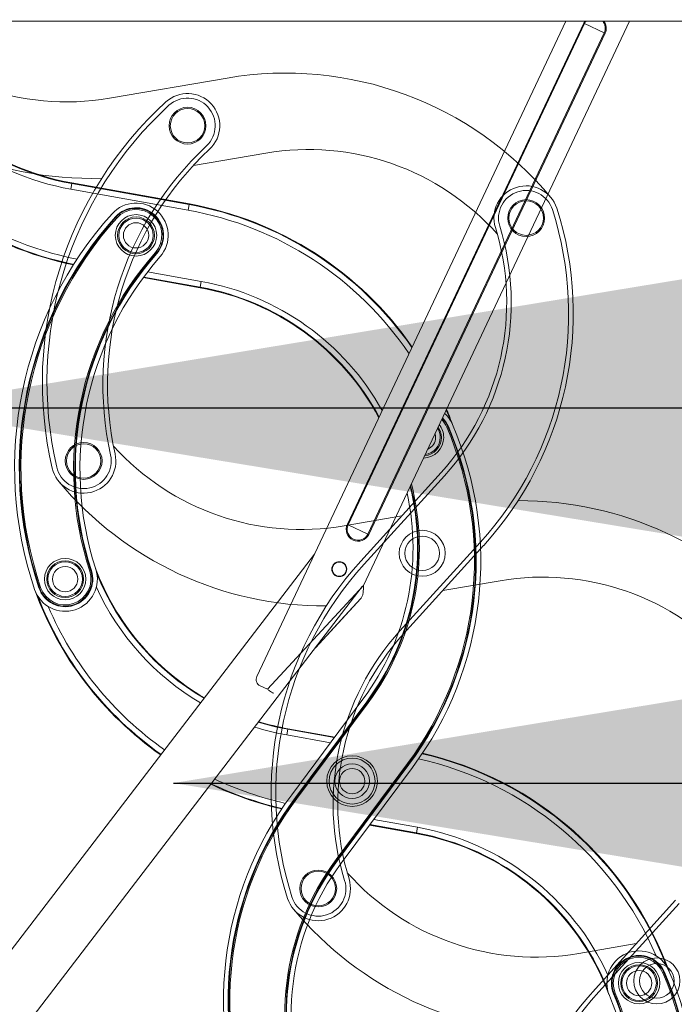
# Model space of a CAD drawing. Header units: inches. Extents: x 0 to 77643, y -44170 to 0.
# Tile 471 of 546: x 76279 to 76307, y -39544 to -39501. Entities that reach past the tile are written whole.
import ezdxf
from ezdxf.lldxf.tags import DXFTag

# ---------------------------------------------------------------- set-up
doc = ezdxf.new("R2010")
doc.units = ezdxf.units.IN
doc.header["$MEASUREMENT"] = 0
doc.layers.get('0').update_dxf_attribs({"lineweight": 0})
doc.layers.get('Defpoints').update_dxf_attribs({"lineweight": 0})
doc.styles.get("Standard").update_dxf_attribs({"font": 'arial.ttf', "width": 0.75})
tags = doc.linetypes.add('HIDDEN2', pattern=[4.7625, 3.175, -1.5875]).pattern_tags.tags
tags[6:7] = [DXFTag(74, 4), DXFTag(75, 0), DXFTag(340, '0'), DXFTag(46, 0.0), DXFTag(50, 0.0), DXFTag(44, 0.0), DXFTag(45, 0.0)]
tags[4:5] = [DXFTag(74, 4), DXFTag(75, 0), DXFTag(340, '0'), DXFTag(46, 0.0), DXFTag(50, 0.0), DXFTag(44, 0.0), DXFTag(45, 0.0)]
doc.dimstyles.get("Standard").update_dxf_attribs({"dimtxt": 0.18, "dimasz": 0.18, "dimexe": 0.18, "dimexo": 0.0625, "dimgap": 0.09, "dimtad": 0, "dimtih": 1, "dimtoh": 1, "dimdec": 4, "dimzin": 0, "dimdsep": 46, "dimtxsty": 'Standard', "dimcen": 0.09, "dimadec": 0, "dimazin": 0, "dimtfac": 1, "dimtdec": 4, "dimtofl": 0, "dimtmove": 0, "dimatfit": 3, "dimfxl": 1, "dimtolj": 1, "dimtzin": 0, "dimarcsym": 0})

# ---------------------------------------------------------------- blocks, each defined once
blk = doc.blocks.new('*D1793')
at = {"color": 0, "linetype": 'Continuous', "lineweight": -2}
for p, q in [((76255.576, -39501.744), (76255.576, -39467.651)), ((76374.376, -39501.744), (76374.376, -39467.651)), ((76285.576, -39467.831), (76344.376, -39467.831))]:
    blk.add_line(p, q, dxfattribs=at)
at = {"color": 0}
for points in [[(76285.576, -39462.831), (76285.576, -39472.831), (76255.576, -39467.831)], [(76344.376, -39472.831), (76344.376, -39462.831), (76374.376, -39467.831)]]:
    blk.add_solid(points, dxfattribs=at)
at = {"layer": 'Defpoints', "color": 0}
for p in [(76374.376, -39467.831), (76255.576, -39501.806), (76374.376, -39501.806)]:
    blk.add_point(p, dxfattribs=at)
at = {"linetype": 'Continuous', "lineweight": 20, "ltscale": 12, "insert": (76315.21, -39447.831), "char_height": 30, "attachment_point": 5}
blk.add_mtext('\\A1;\\A1;L {}', dxfattribs=at)
blk = doc.blocks.new('*D1798')
at = {"color": 0, "linetype": 'Continuous', "lineweight": -2}
for p, q in [((76255.676, -39499.335), (76255.676, -39778.257)), ((76392.346, -39761.334), (76392.346, -39778.257)), ((76362.346, -39778.077), (76285.676, -39778.077))]:
    blk.add_line(p, q, dxfattribs=at)
at = {"color": 0}
for points in [[(76285.676, -39773.077), (76285.676, -39783.077), (76255.676, -39778.077)], [(76362.346, -39783.077), (76362.346, -39773.077), (76392.346, -39778.077)]]:
    blk.add_solid(points, dxfattribs=at)
at = {"layer": 'Defpoints', "color": 0}
for p in [(76255.676, -39499.272), (76392.346, -39761.272), (76255.676, -39778.077)]:
    blk.add_point(p, dxfattribs=at)
at = {"linetype": 'Continuous', "lineweight": 20, "ltscale": 12, "insert": (76325.748, -39757.567), "char_height": 30, "attachment_point": 5}
blk.add_mtext('\\A1;C', dxfattribs=at)
blk = doc.blocks.new('A$C440D5DCA')
at = {"color": 7, "linetype": 'Continuous'}
for p, q in [((30, 2721.96), (1214, 2721.96)), ((362.42, 2437.19), (496.77, 2721.96)), ((401.78, 2503.34), (504.51, 2721.07)), ((504.87, 2720.9), (402.14, 2503.17)), ((524.42, 2721.96), (408.71, 2476.71)), ((504.87, 2720.9), (504.51, 2721.07)), ((513.42, 2716.87), (504.87, 2720.9)), ((410.69, 2499.13), (513.42, 2716.87)), ((513.78, 2716.7), (411.05, 2498.96)), ((513.42, 2716.87), (513.78, 2716.7)), ((282, 2651.4), (281.56, 2648.94)), ((332.65, 2639.8), (281.56, 2648.94)), ((282.05, 2651.66), (282, 2651.4)), ((282, 2651.4), (333.09, 2642.26)), ((282.05, 2651.66), (333.14, 2642.52)), ((333.09, 2642.26), (332.65, 2639.8)), ((333.14, 2642.52), (333.09, 2642.26)), ((301.19, 2636.75), (301, 2636.92)), ((301.19, 2636.75), (301.56, 2636.41)), ((318.36, 2621.48), (318.73, 2621.15)), ((318.73, 2621.15), (318.93, 2620.97)), ((337.78, 2606.14), (313.08, 2610.55)), ((337.83, 2606.4), (313.26, 2610.79)), ((314.95, 2613.03), (338.27, 2608.86)), ((337.78, 2606.14), (337.83, 2606.4)), ((338.27, 2608.86), (337.83, 2606.4)), ((444.95, 2545.58), (445.41, 2545.77)), ((445.65, 2545.88), (445.41, 2545.77)), ((401.78, 2503.34), (402.14, 2503.17)), ((402.14, 2503.17), (410.69, 2499.13)), ((411.05, 2498.96), (410.69, 2499.13)), ((174.34, 2212.29), (387.52, 2490.4)), ((289.8, 2483.02), (290.28, 2483.17)), ((290.28, 2483.17), (290.53, 2483.25)), ((408.18, 2476.25), (186.21, 2186.67)), ((268, 2475.78), (267.75, 2475.7)), ((268, 2475.78), (268.47, 2475.94)), ((367.06, 2431.68), (408.71, 2476.71)), ((387.86, 2449.74), (407.56, 2471.05)), ((407.56, 2471.05), (398.95, 2461.74)), ((387.86, 2449.74), (398.95, 2461.74)), ((367.06, 2431.68), (363.85, 2433.19)), ((408.56, 2427.44), (377.57, 2385.8)), ((410.16, 2426.24), (379.18, 2384.61)), ((410.37, 2426.09), (379.39, 2384.45)), ((379.79, 2384.15), (410.77, 2425.79)), ((410.16, 2426.24), (410.37, 2426.09)), ((410.37, 2426.09), (410.77, 2425.79)), ((375.91, 2414.27), (375.48, 2411.81)), ((375.96, 2414.53), (375.91, 2414.27)), ((375.91, 2414.27), (396.07, 2410.67)), ((375.96, 2414.53), (396.25, 2410.9)), ((394.41, 2408.43), (375.48, 2411.81)), ((427.87, 2399.39), (396.88, 2357.75)), ((397.29, 2357.45), (428.27, 2399.09)), ((397.5, 2357.3), (428.48, 2398.93)), ((399.1, 2356.1), (430.08, 2397.74)), ((427.87, 2399.39), (428.27, 2399.09)), ((428.48, 2398.93), (428.27, 2399.09)), ((379.18, 2384.61), (379.39, 2384.45)), ((379.39, 2384.45), (379.79, 2384.15)), ((413.25, 2375.12), (432.18, 2371.73)), ((431.7, 2369.01), (411.41, 2372.64)), ((431.74, 2369.27), (411.58, 2372.88)), ((432.18, 2371.73), (431.74, 2369.27)), ((431.7, 2369.01), (431.74, 2369.27)), ((396.88, 2357.75), (397.29, 2357.45)), ((397.5, 2357.3), (397.29, 2357.45)), ((538.86, 2308.45), (539.32, 2308.65)), ((539.56, 2308.75), (539.32, 2308.65)), ((517.48, 2299.35), (517.72, 2299.46)), ((517.72, 2299.46), (518.18, 2299.65))]:
    blk.add_line(p, q, dxfattribs=at)
at = {"color": 7, "linetype": 'HIDDEN2'}
for p, q in [((298.39, 2688.46), (349.54, 2697.25)), ((366.28, 2664.61), (334.83, 2659.21)), ((442.46, 2525.79), (407.58, 2487.36)), ((443.94, 2524.44), (409.06, 2486.01)), ((400.34, 2502.67), (425.38, 2506.97)), ((424.64, 2457.05), (459.52, 2495.48)), ((426.12, 2455.71), (461, 2494.14)), ((468.24, 2478.82), (443.19, 2474.52)), ((544.42, 2340), (509.54, 2301.57)), ((545.9, 2338.65), (511.02, 2300.22)), ((502.3, 2316.88), (527.34, 2321.18))]:
    blk.add_line(p, q, dxfattribs=at)
for centre, radius in [((332.33, 2676.54), 8), ((332.33, 2676.54), 7.5), ((479.46, 2636.4), 8), ((479.46, 2636.4), 7.5), ((287.16, 2530.88), 8), ((287.16, 2530.88), 7.5), ((434.29, 2490.75), 10), ((434.29, 2490.75), 7.5), ((389.12, 2345.09), 8), ((389.12, 2345.09), 7.5), ((536.25, 2304.96), 10), ((536.25, 2304.96), 7.5)]:
    blk.add_circle(centre, radius, dxfattribs=at)
at = {"color": 7, "linetype": 'Continuous'}
for centre, radius in [((309.92, 2628.9), 9), ((309.92, 2628.9), 8), ((309.92, 2628.9), 7.5), ((309.92, 2628.9), 5.5), ((279.12, 2479.54), 9), ((279.12, 2479.54), 8), ((279.12, 2479.54), 7.5), ((398.26, 2483.86), 3.25), ((398.26, 2483.86), 3.1), ((279.12, 2479.54), 5.5), ((403.83, 2391.77), 11), ((403.83, 2391.77), 10), ((403.83, 2391.77), 7.5), ((403.83, 2391.77), 5.5), ((528.54, 2304), 9), ((528.54, 2304), 8), ((528.54, 2304), 7.5), ((528.54, 2304), 5.5)]:
    blk.add_circle(centre, radius, dxfattribs=at)
at = {"color": 7, "linetype": 'HIDDEN2'}
for centre, radius, start, end in [((279.77, 2796.88), 110, 220.3047, 279.7425), ((289.74, 2803.66), 150, 219.7672, 272.0364), ((374.92, 2549.41), 150, 39.7672, 99.7425), ((434.23, 2565.11), 165, 132.4429, 193.1013), ((332.33, 2676.54), 14, 313.0938, 132.4429), ((332.33, 2676.54), 12, 313.0938, 132.4429), ((434.23, 2565.11), 163, 132.4429, 193.1013), ((437.54, 2564.08), 142, 133.0938, 192.4504), ((437.54, 2564.08), 140, 133.0938, 192.4504), ((384.89, 2556.19), 110, 41.7987, 99.7425), ((479.46, 2636.4), 14, 17.7474, 197.2099), ((479.46, 2636.4), 12, 17.7474, 197.2099), ((349.93, 2594.95), 148, 317.7721, 17.7474), ((349.93, 2594.95), 150, 317.7721, 17.7474), ((361.01, 2599.72), 110, 317.7721, 17.2099), ((361.01, 2599.72), 112, 317.7721, 17.2099), ((381.73, 2611.09), 110, 222.1085, 279.7425), ((287.16, 2530.88), 14, 193.1013, 12.4504), ((287.16, 2530.88), 12, 193.1013, 12.4504), ((391.7, 2617.87), 150, 219.7672, 270.3488), ((476.88, 2363.62), 150, 39.7672, 90.3488), ((518.65, 2386.54), 150, 137.7721, 197.7474), ((518.65, 2386.54), 148, 137.7721, 197.7474), ((486.85, 2370.4), 110, 41.7987, 99.7425), ((507.57, 2381.78), 112, 137.7721, 197.2099), ((507.57, 2381.78), 110, 137.7721, 197.2099), ((389.12, 2345.09), 14, 197.7474, 17.2099), ((483.69, 2425.3), 110, 221.7987, 279.7425), ((389.12, 2345.09), 12, 197.7474, 17.2099), ((493.66, 2432.08), 150, 219.7672, 270.3488), ((620.61, 2200.75), 150, 137.7721, 197.7474), ((620.61, 2200.75), 148, 137.7721, 197.7474)]:
    blk.add_arc(centre, radius, start, end, dxfattribs=at)
at = {"color": 7, "linetype": 'Continuous'}
for centre, radius, start, end in [((509.14, 2718.89), 5.12, 143.143, 154.7419), ((509.14, 2718.89), 4.73, 139.4731, 154.7419), ((509.14, 2718.89), 4.73, 334.7419, 40.5269), ((509.14, 2718.89), 5.12, 334.7419, 36.857), ((301.41, 2759.94), 110.26, 204.3669, 259.8627), ((301.41, 2759.94), 110, 204.2777, 259.8627), ((301.41, 2759.94), 112.76, 205.1839, 259.8627), ((313.1, 2762.93), 147.24, 211.8767, 258.7188), ((313.1, 2762.93), 149.74, 214.1304, 258.3412), ((313.1, 2762.93), 150, 214.3537, 258.303), ((309.92, 2628.9), 14, 318.67, 138.0191), ((309.92, 2628.9), 12, 318.67, 138.0191), ((309.92, 2628.9), 11.74, 318.67, 138.0191), ((309.92, 2628.9), 11.24, 318.67, 138.0191), ((306.74, 2494.86), 147.24, 34.1346, 79.8627), ((306.74, 2494.86), 149.74, 34.6985, 79.8627), ((306.74, 2494.86), 150, 34.7571, 79.8627), ((422.17, 2527.9), 165, 138.0191, 198.6775), ((422.17, 2527.9), 163, 138.0191, 198.6775), ((422.17, 2527.9), 162.74, 138.0191, 198.6775), ((422.17, 2527.9), 162.24, 138.0191, 198.6775), ((425.56, 2527.2), 142.76, 138.67, 198.0266), ((425.56, 2527.2), 142.26, 138.67, 198.0266), ((425.56, 2527.2), 142, 138.67, 198.0266), ((425.56, 2527.2), 140, 138.67, 198.0266), ((318.42, 2497.85), 110, 28.0843, 79.8627), ((318.42, 2497.85), 110.26, 28.1867, 79.8627), ((318.42, 2497.85), 112.76, 29.1224, 79.8627), ((434.63, 2541.13), 14, 23.3236, 47.9543), ((306.74, 2494.86), 149.74, 20.9758, 22.8585), ((306.74, 2494.86), 150, 20.0478, 22.9492), ((309.74, 2487.28), 147.24, 323.3483, 23.3236), ((309.74, 2487.28), 147.74, 323.3483, 23.3236), ((309.74, 2487.28), 148, 323.3483, 23.3236), ((309.74, 2487.28), 150, 323.3483, 23.3236), ((434.63, 2541.13), 8, 0, 34.381), ((434.63, 2541.13), 9, 0, 38.0442), ((434.63, 2541.13), 11.24, 23.3236, 43.6505), ((434.63, 2541.13), 11.74, 23.3236, 44.5885), ((434.63, 2541.13), 12, 23.3236, 45.0479), ((434.63, 2541.13), 5.5, 0, 17.4184), ((434.63, 2541.13), 7.5, 0, 32.1167), ((434.63, 2541.13), 9, 271.4397, 0), ((434.63, 2541.13), 8, 275.1029, 0), ((434.63, 2541.13), 7.5, 277.3672, 0), ((434.63, 2541.13), 5.5, 292.0655, 0), ((320.31, 2493.1), 112, 323.3483, 13.8204), ((320.31, 2493.1), 112.26, 323.3483, 13.9851), ((320.31, 2493.1), 112.76, 323.3483, 14.2949), ((320.31, 2493.1), 110, 323.3483, 12.5184), ((406.42, 2501.15), 5.12, 154.7419, 334.7419), ((406.42, 2501.15), 4.73, 154.7419, 334.7419), ((279.12, 2479.54), 14, 198.6775, 18.0266), ((279.12, 2479.54), 12, 198.6775, 18.0266), ((279.12, 2479.54), 11.74, 198.6775, 18.0266), ((279.12, 2479.54), 11.24, 198.6775, 18.0266), ((395.32, 2522.81), 110, 200.5766, 239.5941), ((395.32, 2522.81), 110.26, 201.7532, 239.577), ((407.01, 2525.8), 150, 199.8874, 234.85), ((395.32, 2522.81), 112.76, 204.4721, 239.4201), ((407.01, 2525.8), 149.74, 200.9758, 234.8541), ((407.01, 2525.8), 147.24, 203.2691, 234.8936), ((365.13, 2435.91), 3, 154.7419, 244.7419), ((395.32, 2522.81), 110.26, 252.9813, 259.8627), ((395.32, 2522.81), 110, 253.0328, 259.8627), ((395.32, 2522.81), 112.76, 252.5086, 259.8627), ((400.65, 2257.74), 147.24, 23.2691, 77.4093), ((400.65, 2257.74), 149.74, 20.9758, 77.0273), ((400.65, 2257.74), 150, 20.0478, 76.9887), ((407.01, 2525.8), 147.24, 244.7131, 257.4093), ((407.01, 2525.8), 150, 244.4853, 256.9887), ((407.01, 2525.8), 149.74, 244.5067, 257.0273), ((497.92, 2296.26), 150, 143.3483, 203.3236), ((497.92, 2296.26), 148, 143.3483, 203.3236), ((497.92, 2296.26), 147.74, 143.3483, 203.3236), ((497.92, 2296.26), 147.24, 143.3483, 203.3236), ((412.34, 2260.73), 112.76, 24.4721, 79.8627), ((412.34, 2260.73), 110, 20.4249, 79.8627), ((412.34, 2260.73), 110.26, 21.7532, 79.8627), ((487.35, 2290.44), 112.76, 143.3483, 202.7861), ((487.35, 2290.44), 112.26, 143.3483, 202.7861), ((487.35, 2290.44), 112, 143.3483, 202.7861), ((487.35, 2290.44), 110, 143.3483, 202.7861), ((528.54, 2304), 14, 23.3236, 202.7861), ((528.54, 2304), 12, 23.3236, 202.7861), ((528.54, 2304), 11.74, 23.3236, 202.7861), ((528.54, 2304), 11.24, 23.3236, 202.7861), ((403.65, 2250.16), 147.24, 323.3483, 23.3236), ((403.65, 2250.16), 147.74, 323.3483, 23.3236), ((403.65, 2250.16), 148, 323.3483, 23.3236), ((403.65, 2250.16), 150, 323.3483, 23.3236), ((414.22, 2255.98), 110, 323.3483, 22.7861), ((414.22, 2255.98), 112, 323.3483, 22.7861), ((414.22, 2255.98), 112.26, 323.3483, 22.7861), ((414.22, 2255.98), 112.76, 323.3483, 22.7861)]:
    blk.add_arc(centre, radius, start, end, dxfattribs=at)
for points in [[(408.71, 2476.71), (408.72, 2476.14), (408.73, 2475.57), (408.7, 2474.48), (408.66, 2473.95), (408.51, 2472.97), (408.4, 2472.51), (408.06, 2471.7), (407.84, 2471.35), (407.56, 2471.05)], [(408.71, 2476.71), (408.72, 2476.14), (408.73, 2475.57), (408.7, 2474.48), (408.66, 2473.95), (408.51, 2472.97), (408.4, 2472.51), (408.06, 2471.7), (407.84, 2471.35), (407.56, 2471.05)], [(369.6, 2430), (369.57, 2429.97), (369.49, 2429.99), (369.21, 2430.14), (369.02, 2430.26), (368.56, 2430.57), (368.29, 2430.77), (367.7, 2431.2), (367.38, 2431.44), (367.06, 2431.68)]]:
    blk.add_open_spline(points, degree=3, knots=[0, 0, 0, 0, 0.25, 0.25, 0.5, 0.5, 0.75, 0.75, 1, 1, 1, 1], dxfattribs=at)

msp = doc.modelspace()

# ---------------------------------------------------------------- block references
at = {"xscale": 0.1, "yscale": 0.1, "zscale": 0.1}
msp.add_blockref('A$C440D5DCA', (76252.77599, -39773.42178), dxfattribs=at)

# ---------------------------------------------------------------- dimensions: what is measured, and where the dimension line sits
at = {"color": 6, "linetype": 'Continuous', "lineweight": 20}
dim = msp.add_linear_dim(base=(76374.376, -39467.83137), p1=(76255.576, -39501.80602), p2=(76374.376, -39501.80602), angle=0, text='\\A1;L {}', dimstyle='Standard', override={"dimtxt": 30, "dimasz": 30, "dimgap": 5, "dimtad": 1, "dimtih": 0, "dimtoh": 0, "dimclrt": 256}, dxfattribs=at)
dim.commit()
dim.dimension.update_dxf_attribs({"geometry": '*D1793', "text_midpoint": (76315.21037, -39467.83137), "dimtype": 161})
dim = msp.add_linear_dim(base=(76255.676, -39778.07682), p1=(76392.34554, -39761.27166), p2=(76255.676, -39499.27223), text='C', dimstyle='Standard', override={"dimtxt": 30, "dimasz": 30, "dimgap": 5, "dimtad": 1, "dimtih": 0, "dimtoh": 0, "dimclrt": 256}, dxfattribs=at)
dim.commit()
dim.dimension.update_dxf_attribs({"geometry": '*D1798', "text_midpoint": (76325.74818, -39778.07682), "dimtype": 160})

# ---------------------------------------------------------------- leaders
at = {"ltscale": 25.4}
for points in [[(76273.48727, -39518.03142), (76318.77493, -39518.03142)], [(76285.39332, -39534.3305), (76330.26157, -39534.3305)]]:
    msp.add_leader(points, dimstyle='Standard', override={"dimscale": 100, "dimasz": 0.5}, dxfattribs=at)

doc.saveas('drawing.dxf')
